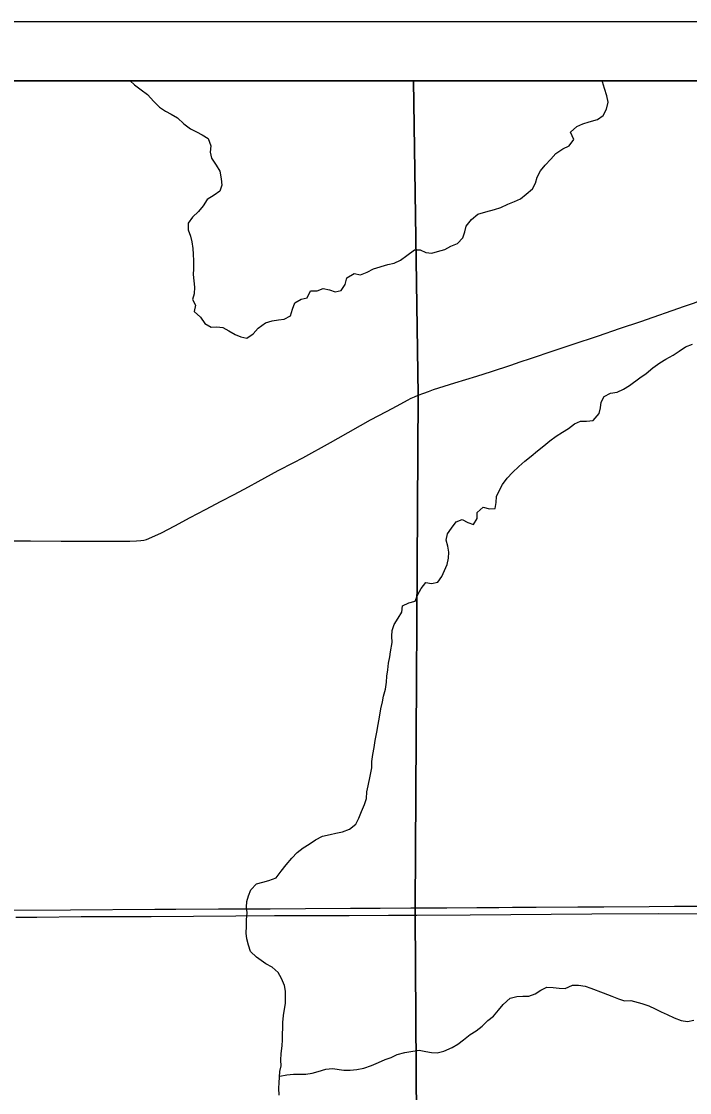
# Model space of a CAD drawing. Extents: x 0 to 34, y 0 to 22.
# Drawn here: x 18.09 to 19.216, y 18.221 to 20.024 of the extents above; entities that cross this region are included whole.
import ezdxf

# ---------------------------------------------------------------- set-up
doc = ezdxf.new("R2010")
doc.units = 0
for name, color, linetype in [('GM_X_Corporation', 7, 'Continuous'), ('GM_X_County_Road', 7, 'Continuous'), ('GM_X_Interstate_Route', 7, 'Continuous'), ('GM_X_Minor_River', 7, 'Continuous'), ('SH_Data', 7, 'Continuous')]:
    doc.layers.add(name, color=color, linetype=linetype)

msp = doc.modelspace()

# ---------------------------------------------------------------- linework, layer by layer
at = {"layer": 'GM_X_Corporation'}
for points in [[(18.775, 16.6777), (18.7553, 18.174), (18.7532, 18.52), (18.7531, 18.5321), (18.758, 19.3951), (18.7506, 19.9239), (13.4438, 19.9239), (13.4438, 15.6034)], [(20.2438, 15.6706), (20.2438, 19.9239), (18.7506, 19.9239), (18.758, 19.3951), (18.7531, 18.5321), (18.7532, 18.52), (18.7553, 18.174), (18.775, 16.6777)]]:
    msp.add_lwpolyline(points, dxfattribs=at)
at = {"layer": 'GM_X_County_Road'}
for points in [[(18.7582, 19.3945), (18.7675, 19.3981), (18.7757, 19.4011), (18.7839, 19.404), (18.82, 19.4153), (18.8568, 19.4266), (18.8817, 19.4347), (18.9142, 19.4452), (18.9301, 19.4506), (18.9472, 19.4562), (18.9872, 19.4699), (19.0178, 19.4801), (19.0621, 19.4946), (19.0974, 19.5067), (19.1334, 19.5187), (19.2067, 19.5444), (19.2237, 19.5504), (19.2399, 19.5567), (19.2424, 19.5577)], [(18.0659, 19.1493), (18.1051, 19.1494), (18.1567, 19.1491), (18.1815, 19.1492), (18.2132, 19.1491), (18.2724, 19.149), (18.2839, 19.1495), (18.291, 19.1498), (18.2962, 19.1508), (18.3004, 19.1519), (18.3097, 19.1559), (18.3258, 19.1632), (18.3482, 19.1749), (18.374, 19.1887), (18.3998, 19.2023), (18.4263, 19.2161), (18.4482, 19.2277), (18.4724, 19.2405), (18.4887, 19.2494), (18.5225, 19.2678), (18.549, 19.2816), (18.5639, 19.2893), (18.6106, 19.3149), (18.6232, 19.3223), (18.678, 19.353), (18.7046, 19.3674), (18.7228, 19.3768), (18.7404, 19.3862), (18.7464, 19.3894), (18.752, 19.3919), (18.7582, 19.3945)]]:
    msp.add_lwpolyline(points, dxfattribs=at)
at = {"layer": 'GM_X_Interstate_Route'}
for points in [[(18.0677, 18.5278), (18.1722, 18.5285), (18.3143, 18.5295), (18.3499, 18.5296), (18.4217, 18.5299), (18.446, 18.53), (18.5088, 18.5303), (18.5683, 18.5305), (18.6441, 18.5309), (18.6943, 18.5313), (18.7457, 18.5315), (18.7533, 18.5316), (18.8063, 18.5319), (18.8568, 18.5322), (18.8941, 18.5325), (18.9171, 18.5326), (18.957, 18.5329), (19.0272, 18.5334), (19.0713, 18.5337), (19.1475, 18.5341), (19.1899, 18.5344), (19.2387, 18.5347), (19.2533, 18.5348), (19.2766, 18.5349)], [(18.0805, 18.516), (18.1156, 18.5162), (18.1907, 18.5169), (18.2201, 18.5172), (18.3081, 18.5173), (18.4509, 18.5182), (18.5161, 18.5186), (18.5783, 18.5188), (18.6418, 18.519), (18.7085, 18.5192), (18.7534, 18.5195), (18.7561, 18.5195), (18.8461, 18.5199), (19.0509, 18.5216), (19.1628, 18.522), (19.2525, 18.5219), (19.2534, 18.5219), (19.2914, 18.5221)]]:
    msp.add_lwpolyline(points, dxfattribs=at)
at = {"layer": 'GM_X_Minor_River'}
for points in [[(18.273, 19.9239), (18.2803, 19.9172), (18.2913, 19.9089), (18.302, 19.9006), (18.3127, 19.8892), (18.3226, 19.8794), (18.3325, 19.8726), (18.342, 19.8677), (18.353, 19.8613), (18.3633, 19.8515), (18.3744, 19.8432), (18.385, 19.8379), (18.3945, 19.833), (18.4044, 19.8266), (18.409, 19.8145), (18.4079, 19.8038), (18.4099, 19.7936), (18.4179, 19.7818), (18.424, 19.7716), (18.4264, 19.7587), (18.4272, 19.7484), (18.4242, 19.7381), (18.4143, 19.7316), (18.4026, 19.724), (18.3958, 19.7137), (18.3879, 19.7041), (18.3781, 19.6946), (18.3705, 19.6843), (18.3706, 19.6729), (18.3748, 19.6626), (18.3771, 19.6531), (18.3787, 19.6414), (18.3791, 19.6319), (18.3795, 19.6208), (18.3796, 19.6075), (18.3789, 19.5976)], [(18.3789, 19.5976), (18.3801, 19.5874), (18.3813, 19.5767), (18.3806, 19.5653), (18.3779, 19.5558), (18.3833, 19.546), (18.3811, 19.5357), (18.3917, 19.5262), (18.399, 19.5156), (18.4093, 19.5092), (18.4191, 19.51), (18.429, 19.5086), (18.4393, 19.5029), (18.4499, 19.4969), (18.4594, 19.4931), (18.4693, 19.4909), (18.4803, 19.4982), (18.4886, 19.5077), (18.5011, 19.5166), (18.5125, 19.5197), (18.5227, 19.5216), (18.5326, 19.5228), (18.5432, 19.5282), (18.5465, 19.5396), (18.5507, 19.5499), (18.5613, 19.5564), (18.5711, 19.5587), (18.5771, 19.5702), (18.5881, 19.5706), (18.598, 19.5745), (18.6086, 19.5719), (18.6181, 19.5689), (18.6284, 19.5708), (18.6352, 19.5811), (18.6381, 19.5922), (18.6503, 19.5994), (18.6613, 19.5972), (18.6723, 19.6018), (18.6829, 19.6076), (18.7071, 19.6146), (18.7177, 19.6169), (18.7283, 19.6219), (18.7393, 19.6296), (18.7522, 19.6391), (18.7617, 19.6396), (18.7712, 19.6351), (18.781, 19.634), (18.7909, 19.6363), (18.8034, 19.6402), (18.8133, 19.6455), (18.8246, 19.6502), (18.8337, 19.6597), (18.8371, 19.6696), (18.8393, 19.6791), (18.8483, 19.6906), (18.8589, 19.6994), (18.8722, 19.7036), (18.887, 19.7071), (18.8976, 19.7106), (18.9093, 19.716), (18.9207, 19.7206), (18.9306, 19.7252), (18.9404, 19.7329), (18.9506, 19.7421), (18.9559, 19.7516), (18.9585, 19.7615), (18.9645, 19.7725), (18.972, 19.7821), (18.9815, 19.792), (18.9902, 19.8016), (19.0019, 19.8096), (19.0129, 19.8142), (19.0204, 19.8253), (19.0147, 19.8374), (19.0256, 19.847), (19.0359, 19.8512), (19.0461, 19.8547), (19.0601, 19.8586), (19.07, 19.8655), (19.0756, 19.8762), (19.0786, 19.888), (19.0763, 19.8986), (19.072, 19.9107), (19.0689, 19.9221), (19.0688, 19.9239)], [(18.7114, 18.9628), (18.7146, 18.9783), (18.7141, 18.9889), (18.7145, 18.9984), (18.7178, 19.0087), (18.7246, 19.0194), (18.7307, 19.0293), (18.7321, 19.04), (18.7427, 19.045), (18.753, 19.0481), (18.7575, 19.0591), (18.7635, 19.069), (18.7714, 19.0793), (18.7809, 19.0775), (18.7912, 19.0798), (18.7979, 19.0897), (18.8028, 19.0996), (18.807, 19.1099), (18.8092, 19.1202), (18.8099, 19.1305), (18.8083, 19.1407), (18.8056, 19.1506), (18.8075, 19.1612), (18.8143, 19.1708), (18.8222, 19.1815), (18.8324, 19.1853), (18.8419, 19.1804), (18.8514, 19.1771), (18.8578, 19.187), (18.8578, 19.1972), (18.868, 19.2064), (18.8786, 19.2034), (18.8881, 19.2042), (18.8896, 19.2138), (18.8903, 19.224), (18.8945, 19.2339), (18.9005, 19.2446), (18.9084, 19.2549), (18.9171, 19.2648), (18.928, 19.2748), (18.9379, 19.2836), (18.9485, 19.292), (18.959, 19.3012), (18.97, 19.3092), (18.9798, 19.3176), (18.9908, 19.3257), (19.0014, 19.3326), (19.0113, 19.3387), (19.0218, 19.3467), (19.0317, 19.351), (19.0419, 19.351), (19.0529, 19.3522), (19.0631, 19.3637), (19.0654, 19.3736), (19.0665, 19.3831), (19.0717, 19.3926), (19.0823, 19.398), (19.0933, 19.4), (19.1043, 19.4046), (19.1142, 19.4111), (19.1316, 19.4237), (19.1422, 19.4314), (19.1535, 19.4406), (19.1652, 19.449), (19.1754, 19.4551), (19.1876, 19.462), (19.1982, 19.4686), (19.2084, 19.4762), (19.2205, 19.4805)], [(18.5242, 18.2165), (18.5237, 18.2279), (18.5243, 18.2374), (18.5252, 18.2561), (18.5274, 18.2656), (18.5269, 18.2754), (18.5275, 18.2868), (18.5289, 18.2994), (18.5296, 18.3097), (18.5298, 18.3199), (18.5301, 18.3294), (18.53, 18.3389), (18.5314, 18.3507), (18.5332, 18.361), (18.5349, 18.3709), (18.5347, 18.3914), (18.5331, 18.4012), (18.528, 18.4126), (18.5226, 18.4227), (18.5123, 18.4317), (18.5013, 18.4377), (18.4856, 18.4489), (18.476, 18.4583), (18.4725, 18.4689), (18.4694, 18.4795), (18.4685, 18.4893), (18.4691, 18.5007), (18.469, 18.5117), (18.47, 18.5231), (18.4688, 18.533), (18.4698, 18.5425), (18.4723, 18.552), (18.4764, 18.5623), (18.4861, 18.5723), (18.4967, 18.5747), (18.5069, 18.5775), (18.519, 18.5822), (18.5275, 18.5937), (18.5358, 18.6044), (18.5451, 18.6152), (18.5545, 18.6248), (18.5646, 18.6329), (18.5748, 18.6391), (18.5853, 18.646), (18.597, 18.6522), (18.6098, 18.6554), (18.6196, 18.6574), (18.631, 18.6595), (18.6423, 18.6642), (18.6532, 18.6723), (18.658, 18.6826), (18.6628, 18.6937), (18.6676, 18.7059), (18.6709, 18.7158), (18.6719, 18.7268), (18.6741, 18.7371), (18.6773, 18.7535), (18.6802, 18.7675), (18.6804, 18.7778), (18.6818, 18.79), (18.6839, 18.8018), (18.6857, 18.8132), (18.6886, 18.8273), (18.6911, 18.8406), (18.6932, 18.8528), (18.6953, 18.8668), (18.6979, 18.8783), (18.7, 18.8882), (18.7029, 18.9), (18.7047, 18.9114), (18.7053, 18.9216), (18.7071, 18.9323), (18.7085, 18.9437), (18.7103, 18.954), (18.7114, 18.9628)], [(18.5249, 18.2486), (18.537, 18.2509), (18.548, 18.2518), (18.5692, 18.252), (18.5794, 18.2533), (18.5896, 18.2564), (18.6028, 18.26), (18.6138, 18.2613), (18.6328, 18.2585), (18.6438, 18.2582), (18.6551, 18.2595), (18.6668, 18.2619), (18.6797, 18.2666), (18.6913, 18.2713), (18.7026, 18.2764), (18.7128, 18.2799), (18.723, 18.2846), (18.7355, 18.2882), (18.7461, 18.2898), (18.76, 18.2919), (18.7711, 18.2897), (18.7805, 18.288), (18.7904, 18.2877), (18.8013, 18.2905), (18.8153, 18.2967), (18.8251, 18.3022), (18.8348, 18.3095), (18.8457, 18.3187), (18.8559, 18.3249), (18.866, 18.3323), (18.8754, 18.3419), (18.8852, 18.3492), (18.8934, 18.3592), (18.9012, 18.3688), (18.9132, 18.3795), (18.9242, 18.3823), (18.9344, 18.3832), (18.9446, 18.383), (18.9552, 18.3869), (18.965, 18.3931), (18.9748, 18.3981), (18.9858, 18.3975), (18.9956, 18.3965), (19.0058, 18.3962), (19.0183, 18.4013), (19.0281, 18.4018), (19.0395, 18.4), (19.049, 18.3967), (19.0699, 18.3886), (19.0844, 18.3831), (19.0958, 18.3783), (19.1061, 18.3754), (19.1163, 18.3759), (19.1353, 18.3708), (19.1467, 18.3668), (19.1573, 18.3616), (19.1676, 18.3568), (19.1779, 18.3523), (19.1893, 18.3468), (19.2015, 18.3423), (19.2121, 18.3406), (19.2227, 18.3426)]]:
    msp.add_lwpolyline(points, dxfattribs=at)
at = {"layer": 'SH_Data'}
for p, q in [((13.3438, 20.0239), (20.3438, 20.0239)), ((13.4438, 19.9239), (20.2438, 19.9239))]:
    msp.add_line(p, q, dxfattribs=at)

doc.saveas('drawing.dxf')
